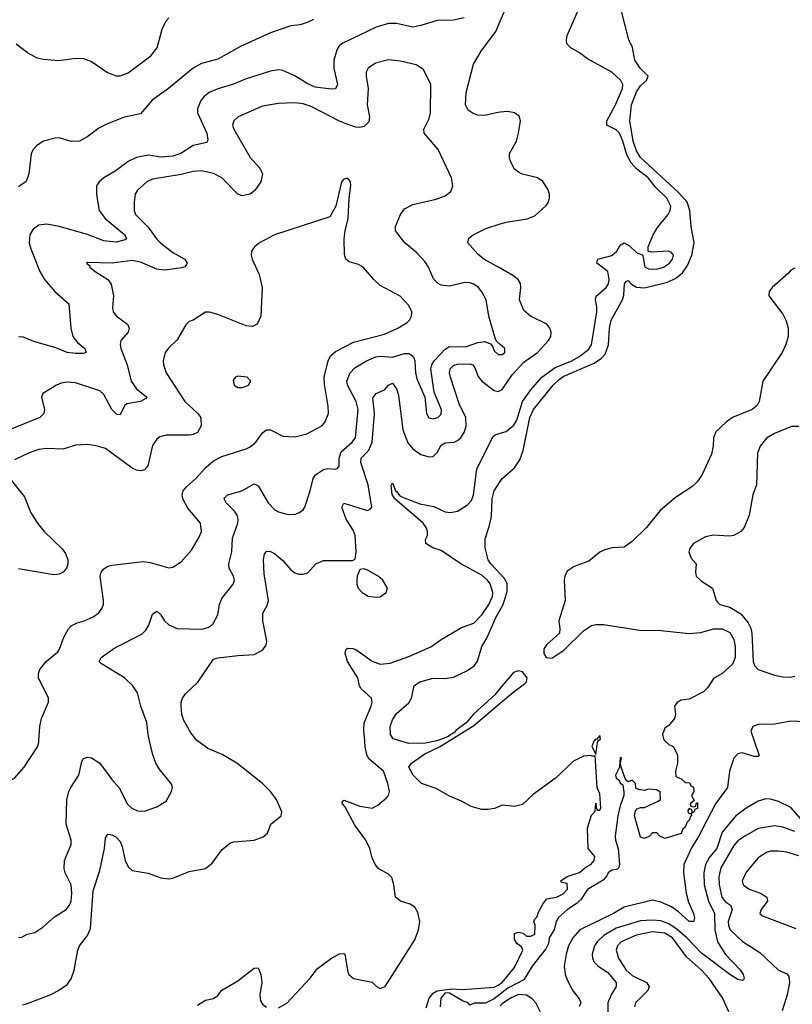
# Model space of a CAD drawing. Header units: inches. Extents: x 1694797 to 1849917, y 907313 to 1017959.
# Tile 769 of 834: x 1827636 to 1831437, y 978703 to 983548. Entities that reach past the tile are written whole.
import ezdxf

# ---------------------------------------------------------------- set-up
doc = ezdxf.new("R2010")
doc.units = ezdxf.units.IN
doc.header["$MEASUREMENT"] = 0
for name, color, linetype in [('B8927', 7, 'Continuous'), ('B8928', 7, 'Continuous'), ('B8937', 7, 'Continuous'), ('B8938', 7, 'Continuous')]:
    doc.layers.add(name, color=color, linetype=linetype)

msp = doc.modelspace()

# ---------------------------------------------------------------- linework, layer by layer
at = {"layer": 'B8927', "color": 5}
for points, elevation in [([(1827420.4, 980000), (1827442, 979950), (1827444.9, 979910), (1827440.3, 979850), (1827444.6, 979830), (1827457.1, 979810), (1827490, 979791.7), (1827530, 979786.7), (1827570, 979795.6), (1827610, 979815.8), (1827657.6, 979870), (1827723, 979970), (1827730, 979992), (1827730.5, 980000)], 660), ([(1827630, 979032.2), (1827646, 979034), (1827672.8, 979047.2), (1827710, 979055.8), (1827750, 979082.6), (1827806.9, 979133.1), (1827864.7, 979170), (1827881, 979190), (1827889.8, 979210), (1827893.3, 979250), (1827889, 979290), (1827859.4, 979350), (1827854, 979370), (1827856.5, 979410), (1827888.6, 979490), (1827889.8, 979510), (1827865.4, 979590), (1827868.4, 979708.5), (1827878, 979750), (1827887.4, 979770), (1827926.2, 979830), (1827942, 979898), (1827950, 979913), (1827970, 979919.5), (1827990, 979915.3), (1828030, 979888.9), (1828090, 979808.8), (1828127.3, 979767.3), (1828165.5, 979690), (1828187.6, 979667.6), (1828215.1, 979655.1), (1828250, 979653.7), (1828310, 979675.3), (1828356.8, 979703.2), (1828382.4, 979750), (1828387.3, 979770), (1828383.9, 979783.9), (1828321.9, 979861.9), (1828305.3, 979890), (1828290.9, 979930), (1828274.6, 980000)], 640), ([(1827650, 978700.8), (1827670, 978704.7), (1827790, 978751.3), (1827827.3, 978770), (1827870, 978799.5), (1827890, 978828), (1827903.9, 978870), (1827922, 978970), (1827931, 978990), (1827970, 979041.7), (1827983.6, 979076.4), (1827998.1, 979261.9), (1828030, 979361.6), (1828052.7, 979470), (1828058.3, 979521.7), (1828070, 979540.8), (1828090, 979537.4), (1828110, 979525.9), (1828130, 979503.8), (1828139.8, 979479.8), (1828154.8, 979410), (1828170, 979379.6), (1828190, 979361.5), (1828268.1, 979348.1), (1828330, 979325.5), (1828370, 979320.5), (1828390, 979323), (1828470, 979357), (1828550, 979370.4), (1828583.3, 979396.7), (1828630, 979463.1), (1828670, 979495.6), (1828690, 979502.3), (1828790, 979510.3), (1828833.2, 979526.8), (1828855.8, 979544.2), (1828871.6, 979590), (1828922, 979630), (1828925.6, 979650), (1828899.7, 979710), (1828869.7, 979750), (1828830, 979789.7), (1828705.1, 979890), (1828631.6, 979931.6), (1828561.9, 979961.9), (1828510, 979999.7), (1828509.8, 980000)], 620), ([(1828910, 978685.5), (1828950, 978707.7), (1829062.7, 978830), (1829101, 978879), (1829169.6, 978930.3), (1829210, 978950.5), (1829230, 978953.4), (1829236, 978950), (1829250, 978862), (1829256, 978850), (1829278, 978830), (1829370, 978811), (1829392, 978790), (1829410, 978781), (1829434, 978790), (1829579.6, 979020.4), (1829598.8, 979070), (1829605, 979110), (1829594.2, 979154.2), (1829580.7, 979180.7), (1829556.3, 979196.3), (1829509.2, 979210), (1829485.1, 979230), (1829476.9, 979290), (1829466.1, 979326.1), (1829450, 979343.6), (1829402.9, 979370), (1829384.7, 979390), (1829370, 979424), (1829358, 979470), (1829339.7, 979510), (1829285.2, 979585.2), (1829236.2, 979676.2), (1829223.5, 979690), (1829222.7, 979697.3), (1829230, 979707.7), (1829310, 979677.1), (1829370, 979668.4), (1829397.2, 979682.8), (1829440.3, 979719.7), (1829449.8, 979730.2), (1829455.5, 979750), (1829447.6, 979790), (1829425.7, 979850), (1829355, 979910), (1829344.5, 979930), (1829335.8, 979970), (1829333.4, 980000)], 580), ([(1829687.9, 980000), (1829632.7, 979987.3), (1829550, 979986.1), (1829505.9, 980000)], 560), ([(1830000, 979678.5), (1829972.8, 979667.2), (1829938.8, 979661.2), (1829910, 979661.6), (1829857, 979677), (1829810, 979702.7), (1829750, 979727), (1829684.9, 979764.9), (1829612.7, 979790), (1829571.5, 979830), (1829550, 979869.2), (1829562.9, 979890), (1829630, 979935.3), (1829700.9, 979970), (1829749, 980000)], 560), ([(1828510, 978698), (1828550, 978723), (1828590, 978730.8), (1828610, 978746), (1828630, 978773), (1828710, 978818), (1828790, 978880.5), (1828810, 978882.8), (1828823.1, 978850), (1828827.2, 978810), (1828818, 978750), (1828820.3, 978720.3), (1828830, 978703), (1828850, 978688.2)], 580), ([(1829635.4, 978684.6), (1829650, 978732.5), (1829670, 978758.4), (1829690, 978769.3), (1829761.7, 978778.3), (1829816, 978776), (1829970, 978786.4), (1829990, 978796.9), (1830000, 978803.6)], 560), ([(1830000, 978753.3), (1829970, 978729.9), (1829927.7, 978707.7), (1829871.6, 978708.4), (1829850, 978698), (1829842, 978710), (1829817.8, 978717.8), (1829750, 978756.9), (1829730, 978759.5), (1829707.6, 978732.4), (1829704.2, 978690)], 560)]:
    msp.add_lwpolyline(points, dxfattribs=dict(at, elevation=elevation))
at = {"layer": 'B8928', "color": 5}
for points, elevation in [([(1827618.4, 983430), (1827681.7, 983381.7), (1827721.4, 983361.4), (1827753.4, 983353.4), (1827828.3, 983348.3), (1827910, 983358.5), (1827950, 983357.1), (1827990, 983342), (1828068.4, 983288.4), (1828110, 983272.2), (1828130, 983272), (1828170, 983287.7), (1828280.7, 983370), (1828312.2, 983410), (1828337.4, 983502.6), (1828356.4, 983543.6), (1828370, 983557.2)], 580), ([(1829822.9, 983557.1), (1829770, 983546.9), (1829690, 983543.7), (1829610, 983519.1), (1829570, 983512.2), (1829490, 983529.8), (1829450, 983529.8), (1829390, 983512.2), (1829226.6, 983433.4), (1829210, 983421.5), (1829197.3, 983402.7), (1829180.8, 983350), (1829181.6, 983310), (1829199.7, 983230), (1829190, 983208.7), (1829170, 983206.3), (1829090, 983217.1), (1829050, 983234.1), (1828990, 983271.8), (1828930, 983298.3), (1828910, 983301.3), (1828870, 983294.5), (1828750, 983258.2), (1828688.4, 983231.6), (1828610, 983208.7), (1828568.5, 983190), (1828543.2, 983170), (1828527.1, 983150), (1828510.1, 983110), (1828511.4, 983090), (1828556.6, 982990), (1828562, 982958), (1828556, 982944), (1828490, 982929.9), (1828429.4, 982890.6), (1828390, 982876.2), (1828330, 982872.1), (1828270, 982881.5), (1828210, 982869.8), (1828170, 982850.8), (1828110, 982805.6), (1828050.1, 982769.8), (1828027.2, 982750), (1828014.3, 982730), (1828014.1, 982685.9), (1828027.5, 982610), (1828057, 982570), (1828153, 982490), (1828161.7, 982470), (1828155.5, 982464.5), (1828110, 982454.1), (1828050, 982460.7), (1827970, 982492), (1827829.5, 982530.5), (1827770, 982541.7), (1827730, 982536.5), (1827703, 982517), (1827685.2, 982490), (1827682.5, 982450), (1827690, 982420.4), (1827734.4, 982310), (1827758.5, 982270), (1827808.6, 982210), (1827877.6, 982150), (1827887.8, 982030), (1827898.2, 981990), (1827919.7, 981959.7), (1827956.1, 981930), (1827963, 981910), (1827950, 981905.7), (1827910, 981905.5), (1827870, 981910.6), (1827813.4, 981933.4), (1827705.4, 981965.4), (1827650, 981988.2), (1827630, 981985.6)], 620), ([(1829081, 983550), (1829050, 983533.9), (1829016.3, 983523.7), (1828970, 983518.5), (1828870, 983483.1), (1828723, 983417), (1828610, 983355), (1828530, 983333.1), (1828490, 983309.2), (1828367.6, 983210), (1828287.1, 983152.9), (1828230, 983085.9), (1828150, 983069.3), (1828065, 983035), (1828025.6, 983014.4), (1827966.4, 982970), (1827930, 982950.3), (1827890, 982948.2), (1827830, 982966.4), (1827810, 982966.2), (1827753.2, 982950), (1827720.5, 982930), (1827702.6, 982910), (1827691.8, 982888.2), (1827681, 982790), (1827668, 982752), (1827630, 982726)], 580), ([(1830000, 983092.6), (1829990, 983091.6), (1829922.7, 983077.3), (1829890, 983078.9), (1829867.1, 983087.2), (1829843.1, 983103.1), (1829829.9, 983129.8), (1829832, 983190), (1829868.1, 983330), (1829906.3, 983393.7), (1829978, 983490), (1830000, 983540.5)], 620), ([(1830000, 981950.1), (1829984.2, 981964.2), (1829976.3, 981976.3), (1829943.9, 982090), (1829930.8, 982170), (1829910, 982209.6), (1829892.8, 982230), (1829870, 982246.9), (1829850, 982253.5), (1829825.7, 982254.3), (1829750, 982236.8), (1829710, 982241.6), (1829691.2, 982251.2), (1829672.5, 982272.5), (1829647.7, 982330), (1829630, 982358.3), (1829590, 982401.1), (1829531.1, 982450), (1829485.6, 982510), (1829485.1, 982530), (1829492.8, 982550), (1829509.7, 982590), (1829530, 982618), (1829570, 982639), (1829685.5, 982665.5), (1829730, 982681.1), (1829756.4, 982703.6), (1829767.6, 982730), (1829760.5, 982770), (1829694.2, 982910), (1829625.4, 982990), (1829624, 983010), (1829650, 983063), (1829657.4, 983090), (1829658.9, 983230), (1829623.3, 983303.3), (1829586.3, 983326.3), (1829510, 983344.2), (1829450, 983350.8), (1829385.9, 983334.1), (1829350.4, 983310), (1829340.9, 983290), (1829340.3, 983270), (1829350.2, 983210), (1829345.4, 983130), (1829357.6, 983070), (1829353.4, 983046.6), (1829330, 983022.3), (1829310, 983017.2), (1829290, 983019.4), (1829250, 983032.1), (1829208.9, 983048.9), (1829070, 983122), (1829030, 983134.3), (1828990, 983139.8), (1828910, 983136.8), (1828830, 983122.3), (1828710.2, 983069.8), (1828688.8, 983050), (1828683.6, 983030), (1828689, 983010), (1828770, 982870.4), (1828818, 982818), (1828830.4, 982790), (1828821.6, 982750), (1828792.4, 982707.6), (1828770, 982689.7), (1828730, 982681.6), (1828710, 982689.6), (1828630, 982770.8), (1828590, 982791.7), (1828530, 982804.5), (1828490, 982802), (1828430, 982786.2), (1828290, 982763.2), (1828260.7, 982750), (1828215.9, 982710), (1828204.5, 982690), (1828198.6, 982650), (1828199.1, 982610), (1828206, 982590), (1828267.5, 982527.5), (1828308.8, 982470), (1828328.8, 982450), (1828390, 982402), (1828447.7, 982370), (1828460.5, 982350), (1828457, 982343), (1828448.2, 982331.8), (1828433, 982327), (1828350, 982315.3), (1828310, 982319.9), (1828230, 982355.6), (1828190, 982363.6), (1828090.7, 982350.7), (1827970, 982354), (1827964.7, 982350), (1827978.8, 982338.8), (1827981, 982330), (1828006.8, 982310), (1828069.3, 982269.3), (1828086.4, 982246.4), (1828096.9, 982190), (1828091.8, 982130), (1828096.5, 982110), (1828112, 982090), (1828165.7, 982050), (1828175.3, 982030), (1828168.9, 982010), (1828133.1, 981970), (1828130.2, 981950), (1828134.2, 981930), (1828165, 981850), (1828184, 981770), (1828210, 981732.5), (1828261.3, 981690), (1828256.5, 981683.5), (1828230.8, 981670), (1828162.7, 981657.3), (1828151.2, 981648.8), (1828130, 981604.2), (1828114.1, 981605.9), (1828090, 981629.8), (1828050, 981704.5), (1828030, 981722.2), (1827910, 981760.7), (1827870, 981763.8), (1827840.4, 981759.6), (1827816.3, 981750), (1827750.4, 981709.6), (1827743.7, 981690), (1827757.3, 981630), (1827754, 981610), (1827734.9, 981590), (1827510, 981500.6)], 640), ([(1827730.5, 980000), (1827735.3, 980070), (1827743.1, 980110), (1827778, 980190), (1827777, 980210), (1827728.4, 980310), (1827728, 980330), (1827734.7, 980350), (1827765.6, 980390), (1827823.2, 980436.8), (1827832.2, 980450), (1827853, 980510), (1827875.8, 980550), (1827890, 980565.3), (1827919.2, 980580.8), (1827953.2, 980590), (1827998, 980610), (1828025.1, 980630), (1828040.5, 980650), (1828048, 980670), (1828048.2, 980690), (1828031.1, 980808.9), (1828037.4, 980830), (1828050, 980846.4), (1828070, 980858.9), (1828090, 980864), (1828242.8, 980882.7), (1828277.8, 980877.8), (1828370, 980850.5), (1828390, 980853.4), (1828430, 980880.5), (1828481.6, 980938.4), (1828518.6, 981001.4), (1828529.8, 981030), (1828526, 981070), (1828463.9, 981143.9), (1828438.2, 981190), (1828434.6, 981210), (1828440.2, 981230), (1828456.8, 981250), (1828502, 981290), (1828553, 981347), (1828590, 981377.7), (1828630, 981399), (1828750, 981435.8), (1828770, 981446.2), (1828797.2, 981470), (1828830, 981515.3), (1828850, 981529.2), (1828870, 981529.2), (1828930, 981498.5), (1828990, 981496.1), (1829049.3, 981510), (1829122.4, 981550), (1829139.7, 981570), (1829155, 981610), (1829154.1, 981645.9), (1829135.4, 981755.4), (1829134.2, 981790), (1829154.2, 981870), (1829165.3, 981894.7), (1829190, 981915.9), (1829277.9, 981962.1), (1829430, 982001.1), (1829497, 982030), (1829542, 982058), (1829554, 982070), (1829564.2, 982090), (1829565.1, 982110), (1829550, 982141.2), (1829508.4, 982188.4), (1829410, 982240.5), (1829378, 982270), (1829325.6, 982330), (1829303, 982343), (1829257, 982357), (1829241, 982370), (1829233.4, 982393.4), (1829232.1, 982470), (1829236.9, 982510), (1829252.4, 982570), (1829257, 982670), (1829265.2, 982730), (1829264, 982750), (1829250, 982768.7), (1829230, 982764), (1829218.8, 982750), (1829191, 982630), (1829161.4, 982578.6), (1828890, 982489.7), (1828816.4, 982450), (1828790.4, 982430), (1828777.1, 982410), (1828774.9, 982390), (1828780.4, 982370), (1828814.8, 982294.8), (1828828.9, 982230), (1828822.3, 982090), (1828803.8, 982050), (1828780.9, 982039.1), (1828750, 982042), (1828610, 982096.8), (1828570, 982109.7), (1828550, 982109.7), (1828490, 982069.6), (1828470, 982062.9), (1828452.6, 982047.4), (1828410, 981973.3), (1828367.3, 981932.7), (1828351.5, 981910), (1828342.4, 981870), (1828344.2, 981850), (1828357.3, 981810), (1828448.4, 981670), (1828512.8, 981610), (1828526.9, 981590), (1828529.1, 981550), (1828510, 981516.3), (1828490, 981507.1), (1828470, 981504.4), (1828356.5, 981503.5), (1828324.7, 981495.3), (1828310, 981483.6), (1828290, 981452.3), (1828266.5, 981353.5), (1828250, 981333), (1828232.4, 981327.6), (1828210, 981330.9), (1828190, 981341.5), (1828058.3, 981438.3), (1828011.9, 981451.9), (1827970, 981457.8), (1827910, 981454.6), (1827850, 981434.6), (1827770, 981438), (1827730, 981432.8), (1827683.2, 981416.8), (1827610, 981382)], 660), ([(1830000, 982324.9), (1829920.3, 982370), (1829890, 982393.8), (1829840.4, 982450), (1829846.1, 982473.9), (1829867.8, 982490), (1829930, 982521.2), (1830000, 982543)], 620), ([(1828274.6, 980000), (1828267.6, 980030), (1828261.5, 980090), (1828232, 980170), (1828215.4, 980235.4), (1828192.8, 980270), (1828151.3, 980310), (1828038, 980378), (1828027.8, 980390), (1828036.9, 980410), (1828103.5, 980456.5), (1828236.1, 980523.9), (1828256.4, 980543.6), (1828271.6, 980568.4), (1828290, 980622), (1828310, 980637.6), (1828330, 980619.5), (1828349.1, 980590), (1828369.5, 980569.5), (1828410, 980551.8), (1828531.5, 980548.5), (1828563.1, 980556.9), (1828586.3, 980573.7), (1828610, 980618.8), (1828619.3, 980670), (1828630, 980700.5), (1828686.6, 980770), (1828692.2, 980790), (1828687.4, 980810), (1828666.3, 980850), (1828664.2, 980870), (1828679.1, 980930), (1828683.7, 980996.3), (1828709, 981070), (1828711.4, 981090), (1828705.5, 981110), (1828692.4, 981130), (1828651.9, 981170), (1828641.7, 981190), (1828644.5, 981195.5), (1828658.4, 981210), (1828729.6, 981230), (1828790, 981263.6), (1828810, 981254), (1828859, 981170), (1828890, 981137.4), (1828910, 981126), (1828950, 981114.6), (1828986, 981114), (1829010, 981121.6), (1829030, 981136.3), (1829038.7, 981150), (1829065.8, 981230), (1829080.3, 981290), (1829091.1, 981308.9), (1829130, 981335.5), (1829150, 981339.7), (1829190, 981335.8), (1829199.2, 981340.8), (1829208.2, 981351.8), (1829208.1, 981390), (1829218.1, 981421.9), (1829272.2, 981470), (1829288.4, 981490), (1829302, 981630), (1829291.7, 981670), (1829248.2, 981750), (1829245.2, 981770), (1829261.4, 981810), (1829285.1, 981834.9), (1829341.7, 981870), (1829387.6, 981890), (1829412.2, 981892.2), (1829470, 981887.2), (1829530, 981905), (1829550, 981906.2), (1829560.6, 981900.6), (1829572.8, 981890), (1829579.4, 981870), (1829583.2, 981810), (1829590, 981780.7), (1829628.9, 981690), (1829638, 981610), (1829649.3, 981589.3), (1829670, 981584.4), (1829693.6, 981590), (1829710, 981606.4), (1829711.8, 981628.2), (1829675.4, 981715.4), (1829659.5, 981830), (1829664.1, 981850), (1829675.8, 981870), (1829730, 981927.7), (1829750, 981940.9), (1829830, 981938.7), (1829890, 981960.5), (1829924, 981964), (1829952.5, 981952.5), (1829962, 981942), (1829970, 981918.8), (1829990, 981900.5), (1830000, 981900.5)], 640), ([(1828509.8, 980000), (1828478.7, 980038.7), (1828442, 980102), (1828433.8, 980130), (1828429.8, 980170), (1828429.8, 980190), (1828437.3, 980210), (1828451.8, 980230), (1828512.4, 980287.6), (1828590, 980401.8), (1828611.7, 980408.4), (1828710, 980420.2), (1828790, 980424.7), (1828830, 980446), (1828848.3, 980470), (1828851.9, 980490), (1828832.7, 980590), (1828831.7, 980628.3), (1828854, 980666), (1828860.2, 980690), (1828838.2, 980821.8), (1828836, 980890), (1828840.9, 980919.1), (1828850, 980932), (1828867.1, 980932.9), (1828890, 980921.7), (1828930, 980887.2), (1828970, 980841.1), (1828990, 980826.3), (1829010, 980820.3), (1829030, 980820.3), (1829053, 980827), (1829093.6, 980870), (1829130, 980887.7), (1829253.8, 980886.2), (1829272.7, 980887.3), (1829286, 980894), (1829291.1, 980928.9), (1829286.6, 981010), (1829276.4, 981036.4), (1829242, 981090), (1829220.3, 981150), (1829231.5, 981168.5), (1829346.9, 981133.1), (1829361.1, 981138.9), (1829368.3, 981150), (1829350, 981259.6), (1829314.8, 981370), (1829316.7, 981390), (1829354.5, 981430), (1829370.6, 981470), (1829382.4, 981610), (1829372.8, 981687.2), (1829390, 981708.4), (1829430, 981727.2), (1829450, 981749.1), (1829470, 981759), (1829490, 981731.6), (1829500.1, 981700.1), (1829520.3, 981530), (1829545.8, 981465.8), (1829570, 981436), (1829610, 981408.6), (1829650, 981396.3), (1829670, 981398.6), (1829690, 981418.9), (1829710, 981455.1), (1829730, 981466.2), (1829772.8, 981470), (1829790, 981476.8), (1829805.6, 981490), (1829822.4, 981517.6), (1829832.1, 981547.9), (1829830.2, 981590), (1829797.8, 981657.8), (1829755.6, 981790), (1829751.3, 981810), (1829754.7, 981830), (1829761.3, 981838.7), (1829771.7, 981848.3), (1829790, 981853.4), (1829850, 981855.2), (1829866, 981850), (1829875.9, 981835.9), (1829891.9, 981791.9), (1829909.5, 981770), (1829970, 981723.9), (1829990, 981718.8), (1830000, 981723.8)], 620), ([(1829333.4, 980000), (1829329.4, 980050), (1829331.2, 980088.8), (1829365.6, 980170), (1829369.8, 980190), (1829366.2, 980210), (1829315.3, 980255.3), (1829308, 980270), (1829299.9, 980310), (1829249, 980390), (1829237.6, 980430), (1829239, 980441), (1829241.8, 980450), (1829250, 980455.8), (1829274.6, 980454.6), (1829290, 980448.6), (1829370, 980391.8), (1829410, 980376.4), (1829458, 980382), (1829550, 980414.8), (1829658.1, 980461.9), (1829710, 980498), (1829810, 980556.6), (1829870, 980578.6), (1829910, 980619.8), (1829944.9, 980670), (1829962.8, 980710), (1829963.8, 980730), (1829950, 980771.7), (1829937.1, 980790), (1829910, 980814.8), (1829807.1, 980870), (1829710, 980936.8), (1829668, 980950), (1829633.5, 980970), (1829632, 980990), (1829642.5, 981010), (1829642.9, 981030), (1829635.4, 981050), (1829621.7, 981070), (1829481.3, 981190), (1829468.1, 981211.9), (1829464.1, 981255.9), (1829470, 981268.8), (1829487, 981227), (1829490, 981226.5), (1829505.8, 981205.8), (1829519.2, 981199.2), (1829605, 981165), (1829673.5, 981153.5), (1829730, 981126.6), (1829756.3, 981123.7), (1829789.7, 981130), (1829839.9, 981160.1), (1829858.1, 981181.9), (1829868.1, 981210), (1829884.4, 981335.6), (1829963.9, 981496.1), (1829975, 981505), (1830000, 981512.8)], 580), ([(1827586.7, 981290), (1827660, 981200), (1827690, 981122), (1827724, 981070), (1827756.5, 981030), (1827844.7, 980944.7), (1827861.6, 980921.6), (1827872.5, 980890), (1827872.5, 980870), (1827865.8, 980850), (1827850, 980828.9), (1827830, 980819.8), (1827803.6, 980816.4), (1827630, 980846.2)], 660), ([(1830000, 980820.6), (1829953.3, 980870), (1829941.5, 980890), (1829926, 980950), (1829926.3, 980993.7), (1829946.5, 981053.5), (1829957, 981103), (1829960.5, 981190), (1829969.7, 981230), (1830000, 981275.4)], 560), ([(1829505.9, 980000), (1829474, 980010), (1829459.7, 980030), (1829458.7, 980070), (1829470, 980102.8), (1829490, 980133.4), (1829550, 980186), (1829563.7, 980210), (1829577.2, 980270), (1829590, 980280.7), (1829604, 980290), (1829670, 980307.4), (1829730, 980306.7), (1829770, 980313.5), (1829836.7, 980343.3), (1829872.2, 980367.8), (1829888.1, 980391.9), (1829910, 980463.1), (1829934.5, 980505.5), (1829980.1, 980610), (1830000, 980643.9)], 560), ([(1830000, 980258.2), (1829973.4, 980226.6), (1829868.7, 980131.3), (1829832.1, 980087.9), (1829781.6, 980050), (1829777.4, 980042.6), (1829740.9, 980019.1), (1829697.8, 980002.3), (1829687.9, 980000)], 560), ([(1829749, 980000), (1829870, 980075.3), (1830000, 980184.6)], 560)]:
    msp.add_lwpolyline(points, dxfattribs=dict(at, elevation=elevation))
for points, elevation in [([(1828710, 981794.5), (1828698, 981790), (1828685.5, 981774.5), (1828691, 981750), (1828710, 981739.1), (1828730, 981738), (1828750, 981744.4), (1828761.2, 981750), (1828772.7, 981770), (1828755.3, 981790)], 680), ([(1829330, 980846), (1829310, 980842), (1829297.1, 980810), (1829294.4, 980790), (1829294.4, 980770), (1829301.6, 980750), (1829320.5, 980730), (1829350, 980712.2), (1829390, 980705.7), (1829410, 980708.7), (1829439.5, 980730), (1829445.1, 980750), (1829422.4, 980790), (1829399.5, 980810), (1829350, 980837.6)], 620)]:
    msp.add_lwpolyline(points, close=True, dxfattribs=dict(at, elevation=elevation))
at = {"layer": 'B8937', "color": 5}
for points, elevation in [([(1830809.5, 980000), (1830830, 979982), (1830851.1, 979971.1), (1830872, 979930), (1830872, 979890), (1830862, 979850), (1830864.7, 979824.7), (1830894, 979810), (1830910, 979794), (1830932.7, 979792.7), (1830938, 979778), (1830951.6, 979771.6), (1830952, 979750), (1830942, 979730), (1830954, 979706), (1830934, 979690), (1830938, 979678), (1830950, 979674), (1830962, 979678), (1830966, 979694), (1830970, 979694), (1830970, 979666), (1830958, 979662), (1830954, 979650), (1830942, 979642), (1830946, 979650), (1830942, 979662), (1830930, 979666), (1830923.6, 979656.4), (1830924.7, 979644.7), (1830939.6, 979639.6), (1830942, 979630), (1830934.8, 979625.2), (1830931.3, 979611.3), (1830920.5, 979599.5), (1830910, 979575.3), (1830896.8, 979563.2), (1830890, 979544), (1830810, 979518), (1830786, 979530), (1830770, 979546), (1830750, 979546), (1830734, 979530), (1830710, 979518), (1830690, 979526), (1830661.2, 979630), (1830665.6, 979654.4), (1830674.6, 979665.4), (1830690, 979671.3), (1830710, 979671), (1830778, 979702), (1830788, 979710), (1830787.3, 979747.3), (1830770, 979758), (1830730, 979762), (1830710, 979755.3), (1830680.4, 979760.4), (1830667.3, 979767.3), (1830666, 979790), (1830650, 979806), (1830630, 979798), (1830623.1, 979803.1), (1830614.6, 979814.6), (1830596, 979870), (1830592.7, 979890), (1830596.4, 979916.4), (1830590, 979918), (1830587, 979870), (1830567.8, 979830), (1830570, 979816), (1830585.1, 979805.1), (1830590, 979791.3), (1830602.8, 979782.8), (1830607.6, 979747.6), (1830607.8, 979730), (1830590, 979679.3), (1830579.3, 979630), (1830565.9, 979530), (1830567.4, 979510), (1830579.7, 979470), (1830586.9, 979393.1), (1830584.5, 979375.5), (1830573.4, 979366.6), (1830550, 979363.6), (1830530.6, 979350), (1830525, 979335.1), (1830506.1, 979313.9), (1830430, 979267.8), (1830399, 979221), (1830379, 979201), (1830330.4, 979170), (1830286.3, 979130), (1830275.8, 979110), (1830265, 979070), (1830241.7, 979030), (1830237.3, 979002.7), (1830224, 978976), (1830158, 978890), (1830117.1, 978822.9), (1830037.5, 978782.5), (1830000, 978753.3)], 560), ([(1831248.8, 980000), (1831273.4, 979926.6), (1831270, 979922.4), (1831250, 979922.5), (1831190, 979939.9), (1831170, 979935.8), (1831150, 979914.7), (1831127.5, 979850), (1831118.8, 979770), (1831059.9, 979690), (1830974.7, 979525.3), (1830943.5, 979476.5), (1830904, 979390), (1830902.1, 979350), (1830915.3, 979250), (1830926, 979206), (1830950.4, 979149.6), (1830955.6, 979130), (1830953.3, 979110), (1830929.9, 979110), (1830877.9, 979157.9), (1830842.1, 979182.1), (1830790, 979205.3), (1830750, 979214.5), (1830610, 979180.8), (1830557.9, 979150), (1830392.6, 979070), (1830357.3, 979030), (1830336.2, 978990), (1830323.8, 978950), (1830314.5, 978890), (1830319.2, 978850), (1830328.5, 978828.5), (1830354.4, 978774.4), (1830388.3, 978730), (1830397.4, 978710), (1830388.7, 978691.3)], 580), ([(1830462.6, 980000), (1830461.4, 979998.6), (1830451.6, 979971.6), (1830470, 979934), (1830481.2, 979998.8), (1830482.4, 980000)], 560), ([(1830000, 978803.6), (1830010, 978810.3), (1830070, 978884.6), (1830111.3, 978970), (1830105.2, 978985.2), (1830082.7, 979002.7), (1830070, 979022), (1830070, 979050.8), (1830090, 979057.6), (1830112.4, 979052.4), (1830130, 979038.8), (1830150, 979037.3), (1830170, 979048.4), (1830172.3, 979092.3), (1830165.2, 979110), (1830170, 979122), (1830184, 979136), (1830186, 979150), (1830210, 979196), (1830230, 979222), (1830277.2, 979230), (1830310, 979247.1), (1830331.8, 979270), (1830330, 979297.2), (1830302, 979302), (1830298, 979310), (1830330, 979331), (1830390, 979350.7), (1830422, 979378), (1830446, 979390), (1830462.9, 979410), (1830466, 979430), (1830432.3, 979470), (1830429.5, 979569.5), (1830450, 979634), (1830467.3, 979652.7), (1830470, 979692), (1830472, 979670), (1830478, 979658), (1830490, 979658), (1830494.5, 979670), (1830490, 979738), (1830477.6, 979770), (1830467.3, 979927.3), (1830456.9, 979923.1), (1830446.6, 979926.6), (1830410, 979923.5), (1830360.2, 979899.8), (1830270, 979814.7), (1830163.7, 979736.3), (1830110, 979686), (1830070, 979677), (1830010, 979682.7), (1830000, 979678.5)], 560), ([(1831550, 979535.2), (1831430, 979670.8), (1831370, 979701.2), (1831330, 979713.1), (1831306.7, 979713.3), (1831270, 979703.2), (1831210, 979668), (1831159.5, 979630), (1831091.7, 979550), (1831065.4, 979470), (1831030, 979426.7), (1831009.8, 979390), (1831002.5, 979350), (1831003.9, 979290), (1831024.3, 979210), (1831055.1, 979150), (1831055.8, 979070), (1831069.8, 979009.8), (1831108.6, 978948.6), (1831182.2, 978870), (1831195.8, 978850), (1831200.9, 978830), (1831196.6, 978823.4), (1831190, 978819.7), (1831170, 978824.1), (1831130, 978849.4), (1830990, 978954), (1830918.7, 979030), (1830870, 979071.7), (1830830, 979098.7), (1830790, 979113.1), (1830750, 979117.6), (1830690, 979113.1), (1830570, 979076.9), (1830510, 979041.9), (1830477.9, 979010), (1830464.4, 978990), (1830452.3, 978950), (1830453.6, 978930), (1830461.9, 978910), (1830482, 978890), (1830530, 978860.1), (1830570.1, 978810), (1830570.6, 978790), (1830545.9, 978750), (1830529.7, 978710), (1830530.1, 978650.1)], 620), ([(1831450, 979552.6), (1831390, 979573.9), (1831350, 979581.5), (1831270, 979567.4), (1831203.2, 979530), (1831170, 979506.6), (1831150, 979485), (1831084.9, 979375.1), (1831076.2, 979330), (1831077.3, 979290), (1831090.6, 979230), (1831107.9, 979207.9), (1831133.5, 979190), (1831142, 979170), (1831122, 979110), (1831123.1, 979090), (1831131.5, 979070), (1831190, 979013.4), (1831277.3, 978957.3), (1831370, 978871.3), (1831410, 978853), (1831419.6, 978839.7), (1831423.4, 978810), (1831411.9, 978750), (1831387.1, 978670)], 640), ([(1831470, 979433.6), (1831410, 979451.1), (1831370, 979457.2), (1831330, 979456.1), (1831310, 979450.6), (1831270, 979423.5), (1831210, 979352.3), (1831190.2, 979310), (1831195.6, 979290), (1831224.4, 979270), (1831281.3, 979250), (1831311.5, 979230), (1831315.6, 979210), (1831284.6, 979170), (1831277.6, 979150), (1831290, 979137.6), (1831455, 979075.1)], 660), ([(1831125.6, 978665.6), (1831093.9, 978733.9), (1831028.2, 978830), (1830991.1, 978870), (1830916.5, 978936.5), (1830847, 979030), (1830810, 979053.3), (1830750, 979060.2), (1830670, 979043.6), (1830595.9, 979010), (1830577.4, 978990), (1830570.9, 978970), (1830582.1, 978930), (1830619.5, 978870), (1830650, 978844.6), (1830720.4, 978810), (1830732.2, 978790), (1830726, 978770), (1830664.9, 978710), (1830660.3, 978690)], 640), ([(1830210, 978640.9), (1830174.9, 978710), (1830158.1, 978730), (1830130, 978747.4), (1830090, 978751.3), (1830050, 978733.4), (1830010, 978704.8), (1830000, 978695.1)], 580)]:
    msp.add_lwpolyline(points, dxfattribs=dict(at, elevation=elevation))
at = {"layer": 'B8938', "color": 5}
for points, elevation in [([(1830000, 983540.5), (1830021.5, 983590), (1830022.2, 983610), (1830015.6, 983630), (1830010, 983638.7), (1830000, 983644.2)], 620), ([(1830000, 981275.4), (1830010, 981290.4), (1830070, 981343.6), (1830097, 981383), (1830112.5, 981427.5), (1830145.2, 981590), (1830163.1, 981630), (1830261.3, 981750), (1830290, 981778.3), (1830310, 981792.3), (1830461.7, 981858.3), (1830498.1, 981881.9), (1830517.1, 981902.9), (1830532.1, 981947.9), (1830537.1, 982030), (1830545.6, 982070), (1830601.7, 982170), (1830607.9, 982192.1), (1830610.9, 982249.1), (1830620, 982260), (1830630, 982264.9), (1830646.6, 982246.6), (1830670, 982232.7), (1830710, 982229.5), (1830823, 982257), (1830864.1, 982275.9), (1830896.7, 982303.3), (1830922, 982338), (1830943.4, 982390), (1830954.4, 982450), (1830938.8, 982530), (1830933.3, 982610), (1830919.5, 982650), (1830877.4, 982697.4), (1830690, 982869.9), (1830670, 982903.2), (1830653.8, 982950), (1830637.7, 983050), (1830645.8, 983130), (1830670, 983194.1), (1830690, 983223.2), (1830720.5, 983250), (1830728.3, 983270), (1830688.2, 983310), (1830662.4, 983350), (1830651.5, 983411.5), (1830632.6, 983450), (1830596.1, 983590)], 560), ([(1830000, 981512.8), (1830030, 981522.3), (1830067.7, 981552.3), (1830081.9, 981578.1), (1830110.3, 981670), (1830150, 981727.5), (1830204.8, 981790), (1830270, 981837.5), (1830350, 981868.6), (1830387.2, 981890), (1830434.4, 981925.6), (1830450, 981947.5), (1830475.6, 982110), (1830476.1, 982136.1), (1830468.6, 982170), (1830472.8, 982187.2), (1830520.8, 982230), (1830532.1, 982247.9), (1830536.3, 982270), (1830529.9, 982309.9), (1830475.4, 982350), (1830480.5, 982370), (1830550, 982388.4), (1830573.6, 982410), (1830590, 982439.6), (1830610, 982450.2), (1830636.3, 982436.3), (1830670, 982403.1), (1830701, 982390), (1830710, 982336.3), (1830713.7, 982330), (1830730, 982322.2), (1830770, 982320.1), (1830802.7, 982330), (1830832.2, 982350), (1830847.8, 982370), (1830852.3, 982390), (1830842.4, 982402.4), (1830830, 982408.5), (1830745.1, 982405.1), (1830728.7, 982410), (1830727.3, 982430), (1830752, 982490), (1830774.3, 982525.7), (1830826.2, 982590), (1830836.8, 982610), (1830838.8, 982630), (1830819.9, 982670), (1830764.1, 982724.1), (1830727.7, 982770), (1830670, 982814.5), (1830644.1, 982844.1), (1830623.5, 982883.5), (1830604, 982950), (1830586.4, 982990), (1830570, 983007), (1830525.4, 983030), (1830524.7, 983050), (1830567.6, 983130), (1830602, 983210), (1830602.8, 983230), (1830593.7, 983250), (1830549.8, 983290), (1830430, 983355.9), (1830390, 983385.8), (1830347.6, 983410), (1830328.6, 983430), (1830325.8, 983450), (1830329.8, 983470), (1830381.4, 983590)], 580), ([(1830000, 982543), (1830030, 982552.3), (1830132.4, 982567.6), (1830170, 982582.6), (1830226.1, 982633.9), (1830236.9, 982650), (1830242.4, 982670), (1830242.4, 982690), (1830234.6, 982714.6), (1830210, 982752.3), (1830184, 982770), (1830110, 982788.2), (1830090, 982798), (1830070, 982813.6), (1830050.9, 982850), (1830045.3, 982870), (1830046.4, 982890), (1830079.8, 982950), (1830090.9, 982990), (1830099.7, 983050), (1830093.4, 983073.4), (1830070.8, 983090.8), (1830036.1, 983096.1), (1830000, 983092.6)], 620), ([(1830000, 981723.8), (1830010, 981728.8), (1830059, 981801), (1830116.7, 981863.3), (1830183.8, 981910), (1830237.8, 981970), (1830249.8, 981990), (1830251.3, 982011.3), (1830244.5, 982030), (1830230, 982049.7), (1830149.2, 982089.2), (1830117, 982117), (1830095.3, 982170), (1830101, 982230), (1830099.3, 982250), (1830088.7, 982270), (1830061.7, 982290), (1830000, 982324.9)], 620), ([(1831450, 982325.2), (1831430, 982316), (1831418.7, 982301.3), (1831338.4, 982230), (1831323.8, 982210), (1831322, 982190), (1831390, 982099.1), (1831406.6, 982066.6), (1831416.5, 982030), (1831416.3, 981990), (1831405.5, 981950), (1831388.1, 981910), (1831292.6, 981770), (1831274.9, 981670), (1831264.9, 981650), (1831240.3, 981630), (1831142.3, 981590), (1831114, 981570), (1831060.2, 981519.8), (1831048.9, 981491.1), (1831047.2, 981450), (1831039.1, 981410), (1830993.7, 981310), (1830970, 981275.4), (1830943.6, 981250), (1830863.3, 981196.7), (1830787.1, 981132.9), (1830720.2, 981050), (1830650, 980980.4), (1830610, 980952.6), (1830550, 980948.6), (1830510, 980938.2), (1830490, 980927.7), (1830436.3, 980883.7), (1830363.3, 980856.8), (1830330, 980833.7), (1830317.7, 980810), (1830314.6, 980790), (1830318.9, 980690), (1830288.1, 980590), (1830293.8, 980550), (1830291.5, 980530), (1830228.4, 980471.6), (1830214.7, 980450), (1830214.4, 980430), (1830226, 980410), (1830253.4, 980406.6), (1830313.8, 980446.2), (1830410, 980540.3), (1830450, 980567.6), (1830470, 980572.4), (1830508.5, 980571.5), (1830684.6, 980544.6), (1830790, 980542.7), (1830930, 980527.2), (1830987.4, 980532.6), (1831050.2, 980550.2), (1831092, 980550), (1831130, 980532.7), (1831150, 980498.8), (1831156.7, 980463.3), (1831155.3, 980410), (1831143.5, 980376.5), (1831090, 980328.7), (1831051.6, 980308.4), (1831019.8, 980260.2), (1830999.8, 980240.2), (1830930, 980204), (1830890, 980199), (1830870, 980188), (1830858, 980170), (1830862, 980130), (1830858, 980110), (1830830, 980075.3), (1830810, 980062), (1830798.8, 980030), (1830804.5, 980004.5), (1830809.5, 980000)], 560), ([(1830000, 981900.5), (1830010, 981900.5), (1830022.7, 981910), (1830022.7, 981930), (1830000, 981950.1)], 640), ([(1831470, 981545.6), (1831433.6, 981546.4), (1831350, 981512.7), (1831310.9, 981489.1), (1831279, 981450), (1831265.2, 981414.8), (1831261.2, 981258.8), (1831243.1, 981210), (1831224.9, 981110), (1831199.7, 981050), (1831183.9, 981030), (1831150, 981009.9), (1831126.5, 981006.5), (1831050, 981012.2), (1831010, 981003.5), (1830950.3, 980970), (1830934.6, 980950), (1830928.9, 980930), (1830938.9, 980898.9), (1830964, 980870), (1830960.4, 980830), (1830964.4, 980810), (1830990, 980784.4), (1831044.7, 980750), (1831062.8, 980690), (1831070, 980681), (1831081, 980670), (1831130, 980656.5), (1831184.2, 980624.2), (1831220.6, 980580.6), (1831233.5, 980553.5), (1831238.7, 980530), (1831244.2, 980390), (1831250.8, 980370.9), (1831270, 980350.9), (1831350, 980322.3), (1831390, 980314.4), (1831427.2, 980312.8), (1831450, 980317.3)], 580), ([(1830000, 980643.9), (1830015.4, 980670), (1830033.7, 980733.7), (1830033.6, 980773.6), (1830019.8, 980799.8), (1830000, 980820.6)], 560), ([(1830000, 980184.6), (1830062.7, 980237.3), (1830120, 980280), (1830129.8, 980290), (1830133.3, 980310), (1830110, 980338.5), (1830090, 980344.2), (1830064.8, 980335.2), (1830000, 980258.2)], 560), ([(1831530, 980091.1), (1831430, 980096.5), (1831350, 980080.7), (1831270, 980079.8), (1831242.5, 980070), (1831233.2, 980046.8), (1831248.8, 980000)], 580), ([(1830482.4, 980000), (1830492.7, 980010), (1830490, 980026), (1830474, 980006), (1830470, 980008.7), (1830462.6, 980000)], 560)]:
    msp.add_lwpolyline(points, dxfattribs=dict(at, elevation=elevation))

doc.saveas('drawing.dxf')
